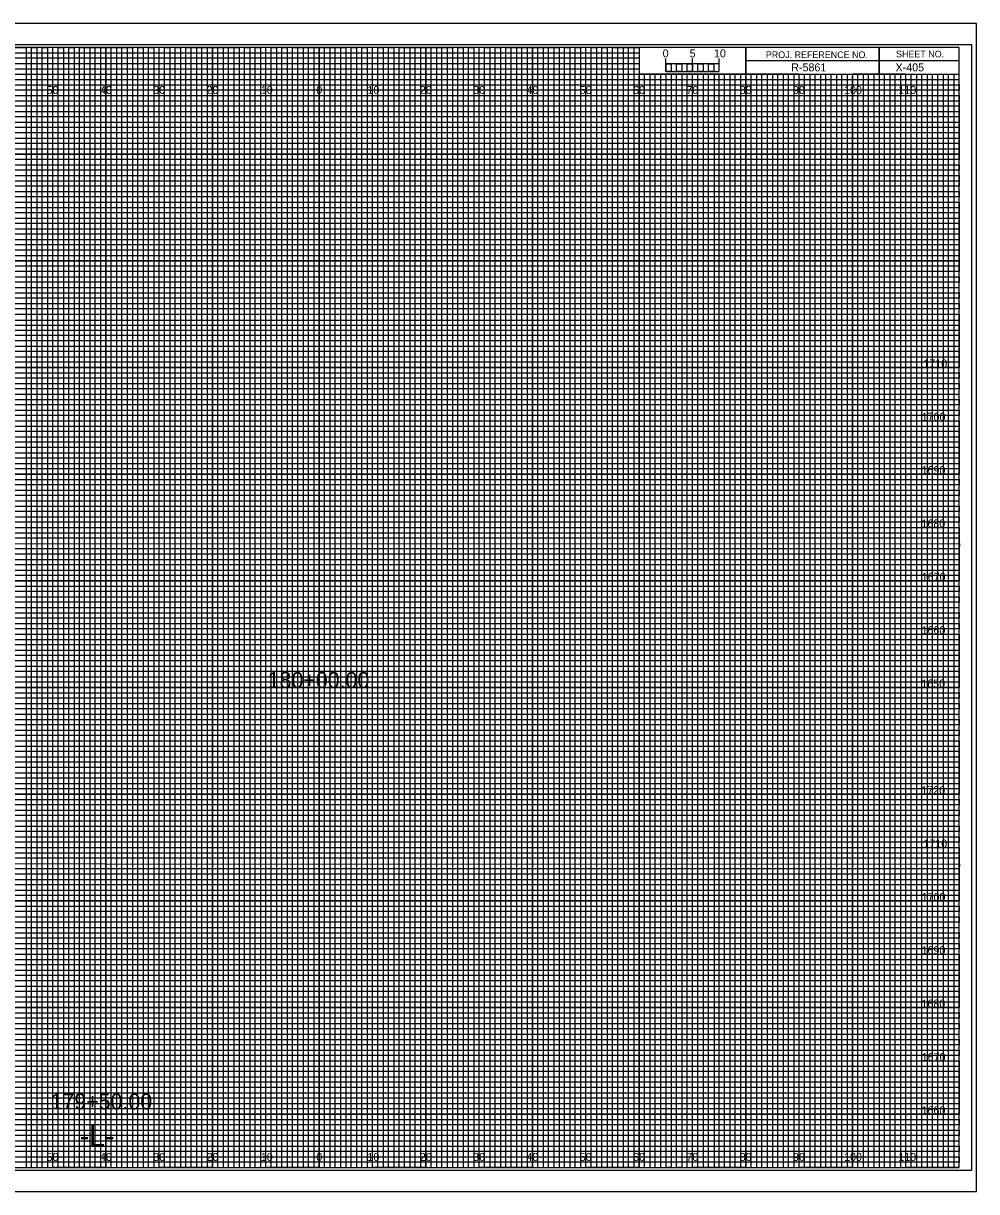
# Model space of a CAD drawing. Extents: x -13 to 323, y -5 to 6154.
# Drawn here: x 144.5 to 323.3, y 215.5 to 434.5 of the extents above; entities that cross this region are included whole.
import ezdxf

# ---------------------------------------------------------------- set-up
doc = ezdxf.new("R2010")
doc.units = 0
for name, color, linetype in [('Exist CMT Ground Line', 7, 'Continuous'), ('Prop Horizontal Alignment', 7, 'Continuous'), ('Prop Retaining Wall', 7, 'Continuous'), ('Prop XS Alignment Label', 7, 'Continuous'), ('Prop XS Bar Scale Labels', 7, 'Continuous'), ('Prop XS DDE', 7, 'Continuous'), ('Prop XS DDE Elevations', 7, 'Continuous'), ('Prop XS DDE Slope Text', 7, 'Continuous'), ('Prop XS Earthwork Shape', 7, 'Continuous'), ('Prop XS Elevation Labels', 7, 'Continuous'), ('Prop XS Project Number', 7, 'Continuous'), ('Prop XS Sheet Number', 7, 'Continuous'), ('Prop XS Station Labels', 7, 'Continuous'), ('Raster_Level_0', 7, 'Continuous'), ('Scratch_Level_3', 7, 'Continuous'), ('Sheet Cutting Line CELL', 7, 'Continuous')]:
    doc.layers.add(name, color=color, linetype=linetype)

msp = doc.modelspace()

# ---------------------------------------------------------------- linework, layer by layer
at = {"layer": 'Exist CMT Ground Line'}
for p, q in [((265, 425.49), (265, 427.9)), ((265, 426.9), (265, 427.9)), ((270, 425.49), (270, 427.9)), ((275, 425.49), (275, 427.9)), ((275, 426.9), (275, 427.9))]:
    msp.add_line(p, q, dxfattribs=at)
for points in [[(275, 426.9), (265, 426.9), (265, 425.49), (275, 425.49)], [(265, 426.9), (266, 426.9), (266, 425.49), (265, 425.49)], [(267, 426.9), (268, 426.9), (268, 425.49), (267, 425.49)], [(269, 426.9), (270, 426.9), (270, 425.49), (269, 425.49)], [(271, 426.9), (272, 426.9), (272, 425.49), (271, 425.49)], [(273, 426.9), (274, 426.9), (274, 425.49), (273, 425.49)]]:
    msp.add_lwpolyline(points, close=True, dxfattribs=at)
at = {"layer": 'Prop Retaining Wall'}
for p, q in [((0, 429), (260, 429)), ((260, 427.98), (0, 427.98)), ((260, 429), (260, 427.98)), ((0, 427), (260, 427)), ((260, 425.89), (0, 425.89)), ((260, 427), (260, 425.89)), ((0, 424), (320, 424))]:
    msp.add_line(p, q, dxfattribs=at)
for points in [[(0, 423), (270, 423), (320, 423), (320, 422), (0, 422)], [(0, 421), (320, 421), (320, 419), (0, 419)], [(0, 418), (320, 418), (320, 417), (0, 416.98)], [(0, 416), (320, 416), (320, 414), (0, 414)], [(0, 413), (320, 413), (320, 412), (0, 412)], [(0, 411), (320, 411), (320, 409), (0, 409)], [(0, 408), (320, 408), (320, 407), (0, 407)], [(0, 406), (320, 406), (320, 404), (0, 404)], [(0, 403), (320, 403), (320, 402), (0, 402)], [(0, 401), (320, 401), (320, 399), (0, 399)], [(0, 398), (320, 398), (320, 397), (0, 397)], [(0, 396), (320, 396), (320, 393.95), (320, 393), (320, 392), (0, 392)], [(0, 394), (320, 394), (320, 393), (0, 393)], [(0, 391), (320, 391), (320, 389), (0, 389.03)], [(0, 389.03), (320, 389), (320, 388), (0, 388)], [(0, 387), (320, 387), (320, 386), (0, 386)], [(0, 384), (320, 384), (320, 383), (0, 383)], [(0, 382), (320, 382), (320, 381), (0, 381)], [(-0.07, 378.89), (320, 378.89), (320, 377.88), (-0.07, 377.88)], [(0, 377), (320, 377), (320, 376), (0, 376)], [(0, 374), (320, 374), (320, 373), (0, 373)], [(0, 372), (320, 372), (320, 371), (0, 371)], [(0, 369), (320, 369), (320, 368), (0, 368)], [(0, 367), (320, 367), (320, 366), (0, 366)], [(0, 364), (320, 364), (320, 363), (0, 363)], [(0, 362), (320, 362), (320, 361), (0, 361)], [(0, 359), (320, 359), (319.99, 357.98), (0, 358)], [(0, 357), (320, 357), (320, 356), (0, 356)], [(0, 354), (320, 354), (320, 353), (0, 353)], [(0, 352), (320, 352), (320, 351), (0, 351)], [(0, 349), (320, 349), (320, 348), (0, 348)], [(0, 347), (320, 347), (320, 346), (0, 346)], [(0, 344), (320, 344), (320, 343), (0, 343)], [(0, 342), (320, 342), (320, 341), (0, 341)], [(0, 339), (320, 339), (320, 338), (0, 338)], [(0, 336.99), (320.07, 336.91), (320, 336), (0, 336)], [(0, 334), (320, 334), (320, 333), (0, 333)], [(0, 332), (320, 332), (320, 331), (0, 331)], [(0, 329), (320, 329), (320, 328), (0, 328)], [(0, 327), (320, 327), (320, 326), (0, 326)], [(0, 324), (320, 324), (320, 323), (0, 323)], [(0, 322), (320, 322), (320, 321), (0, 321)], [(0, 319), (320, 319), (320, 318), (0, 318)], [(0, 317), (320, 317), (320, 316), (0, 316)], [(0, 314), (320, 314), (320, 313), (0, 313)], [(0, 312), (320, 312), (320, 311), (0, 311)], [(0, 309), (320, 309), (320, 308), (0, 308)], [(0, 307), (320, 307), (320, 306), (0, 306)], [(0, 304), (320, 304), (320, 303), (0, 303)], [(0, 302), (320, 302), (320, 301), (0, 301)], [(0, 299), (320, 299), (319.99, 297.98), (0, 298)], [(0, 297), (320, 297), (320, 296), (0, 296)], [(0, 294), (320, 294), (320, 293), (0, 293)], [(0, 292), (320, 292), (320, 291), (0, 291)], [(0, 289), (320, 289), (320, 288), (0, 288)], [(0, 287), (320, 287), (320, 286), (0, 286)], [(0, 284), (320, 284), (320, 283), (0, 283)], [(0, 282), (320, 282), (320, 281), (0, 281)], [(0, 279), (320, 279), (320, 278), (0, 278)], [(0, 276.99), (320.07, 276.91), (320, 276), (0, 276)], [(0, 274), (320, 274), (320, 273), (0, 273)], [(0, 272), (320, 272), (320, 271), (0, 271)], [(0, 269), (320, 269), (320, 268), (0, 268)], [(0, 267), (320, 267), (320, 266), (0, 266)], [(0, 264), (320, 264), (320, 263), (0, 263)], [(0, 262), (320, 262), (320, 261), (0, 261)], [(0, 259), (320, 259), (320, 258), (0, 258)], [(0, 257), (320, 257), (320, 256), (0, 256)], [(0, 254), (320, 254), (320, 253), (0, 253)], [(0, 252), (320, 252), (320, 251), (0, 251)], [(0, 249), (320, 249), (320, 248), (0, 248)], [(0, 247), (320, 247), (320, 246), (0, 246)], [(0, 244), (320, 244), (320, 243), (0, 243)], [(0, 242), (320, 242), (320, 241), (0, 241)], [(0, 239), (320, 239), (320, 238), (0, 238)], [(0, 237), (320, 237), (320, 236), (0, 236)], [(0, 234), (320, 234), (320, 233), (0, 233)], [(0, 232), (320, 232), (320, 231), (0, 231)], [(0, 229), (320, 229), (320, 228), (0, 228)], [(0, 227), (320, 227), (320, 226), (0, 226)], [(0, 224), (320, 224), (320, 223), (0, 223)], [(0, 222), (320, 222), (320, 221), (0, 221)]]:
    msp.add_lwpolyline(points, dxfattribs=at)
at = {"layer": 'Prop XS Alignment Label'}
for p, q in [((305, 430), (305, 425)), ((305, 425), (305, 430)), ((280, 427.5), (280, 425)), ((320, 427.49), (280, 427.49)), ((280, 425), (320, 425))]:
    msp.add_line(p, q, dxfattribs=at)
for points in [[(320, 430), (0, 430), (0, 220), (320, 220)], [(280, 430), (260, 430), (260, 425.03), (280, 425.03)], [(320, 430), (280, 430), (280, 425), (320, 425)]]:
    msp.add_lwpolyline(points, close=True, dxfattribs=at)
at = {"layer": 'Prop XS DDE'}
msp.add_lwpolyline([(-13.4, 215.5), (323.3, 215.5), (323.3, 434.5), (-13.4, 434.5)], close=True, dxfattribs=at)
at = {"layer": 'Prop XS DDE Elevations'}
for p, q in [((150, 220), (150, 430)), ((160, 220), (160, 430)), ((170, 220), (170, 430)), ((180, 220), (180, 430)), ((190, 220), (190, 430)), ((200, 220), (200, 430)), ((210, 220), (210, 430)), ((220, 220), (220, 430)), ((230, 220), (230, 430)), ((240, 220), (240, 430)), ((250, 220), (250, 430)), ((260, 220), (260, 424.69)), ((270, 220), (270, 424.69)), ((280, 220), (280, 424.69)), ((290, 220), (290, 424.69)), ((300, 220), (300, 424.69)), ((310, 220), (310, 424.69)), ((0, 420), (320, 420)), ((0, 410), (320, 410)), ((0, 400), (320, 400)), ((0, 390), (320, 390)), ((0, 380), (320, 380)), ((0, 370), (320, 370)), ((0, 360), (320, 360)), ((0, 350), (320, 350)), ((0, 340), (320, 340)), ((0, 330), (320, 330)), ((0, 320), (320, 320)), ((0, 310), (320, 310)), ((0, 300), (320, 300)), ((0, 290), (320, 290)), ((0, 280), (320, 280)), ((0, 270), (320, 270)), ((0, 260), (320, 260)), ((0, 250), (320, 250)), ((0, 240), (320, 240)), ((0, 230), (320, 230))]:
    msp.add_line(p, q, dxfattribs=at)
at = {"layer": 'Prop XS DDE Slope Text'}
msp.add_lwpolyline([(-10.8, 219.5), (322.4, 219.5), (322.4, 430.5), (-10.8, 430.5)], close=True, dxfattribs=at)
at = {"layer": 'Prop XS Earthwork Shape'}
for p, q in [((150, 430), (140, 430)), ((150, 220), (150, 430)), ((170, 430), (160, 430)), ((160, 430), (160, 220)), ((170, 220), (170, 430)), ((190, 430), (180, 430)), ((180, 430), (180, 220)), ((190, 220), (190, 430)), ((210, 430), (200, 430)), ((200, 430), (200, 220)), ((210, 220), (210, 430)), ((230, 430), (220, 430)), ((220, 430), (220, 220)), ((230, 220), (230, 430)), ((250, 430), (240, 430)), ((240, 430), (240, 220)), ((250, 220), (250, 430)), ((260, 430), (260, 220)), ((270, 220), (270, 425)), ((290, 425), (280, 425)), ((280, 425), (280, 220)), ((290, 220), (290, 425)), ((310, 425), (300, 425)), ((300, 425), (300, 220)), ((310, 220), (310, 425)), ((160, 220), (150, 220)), ((180, 220), (170, 220)), ((200, 220), (190, 220)), ((220, 220), (210, 220)), ((240, 220), (230, 220)), ((260, 220), (250, 220)), ((280, 220), (270, 220)), ((300, 220), (290, 220)), ((320, 220), (310, 220)), ((320, 220), (320, 220))]:
    msp.add_line(p, q, dxfattribs=at)
for points in [[(0, 420), (320, 420), (320, 410), (0, 410)], [(0, 400), (320, 400), (320, 390), (0, 390)], [(0, 380), (320, 380), (320, 370), (0, 370)], [(0, 360), (320, 360), (320, 350), (0, 350)], [(0, 340), (320, 340), (320, 330), (0, 330)], [(0, 320), (320, 320), (320, 310), (0, 310)], [(0, 300), (320, 300), (320, 290), (0, 290)], [(0, 280), (320, 280), (320, 270), (0, 270)], [(0, 260), (320, 260), (320, 250), (0, 250)], [(0, 240), (320, 240), (320, 230), (0, 230)]]:
    msp.add_lwpolyline(points, dxfattribs=at)
at = {"layer": 'Prop XS Elevation Labels'}
for p, q in [((267, 425), (266.01, 425)), ((266.01, 425), (266.01, 220)), ((267, 220), (267, 425)), ((269, 425), (268, 425)), ((268, 425), (268, 220)), ((269, 220), (269, 425)), ((266.01, 220), (265, 220)), ((268, 220), (267, 220))]:
    msp.add_line(p, q, dxfattribs=at)
for points in [[(145, 220), (146, 220), (146, 430), (147, 430), (147, 220)], [(147, 220), (148, 220), (148, 430), (149, 430), (149, 220)], [(150, 220), (151, 220), (151, 430), (152, 430), (152, 220)], [(152, 220), (153, 220), (153, 430), (154, 430), (154, 220)], [(155, 220), (156, 220), (156, 430), (157, 430), (157, 220)], [(157, 220), (158, 220), (158, 430), (159, 430), (159, 220)], [(160, 220), (161, 220), (161, 430), (162, 430), (162, 220)], [(162, 220), (163, 220), (163, 430), (164, 430), (164, 220)], [(165, 220), (166, 220), (166, 430), (167, 430), (167, 220)], [(167, 220), (168, 220), (168, 430), (169, 430), (169, 220)], [(170, 220), (171, 220), (171, 430), (172, 430), (172, 220)], [(172, 220), (173, 220), (173, 430), (174, 430), (174, 220)], [(175, 220), (176, 220), (176, 430), (177, 430), (177, 220)], [(177, 220), (178, 220), (178, 430), (179, 430), (179, 220)], [(180, 220), (181, 220), (181, 430), (182, 430), (182, 220)], [(182, 220), (183, 220), (183, 430), (184, 430), (184, 220)], [(185, 220), (186, 220), (186, 430), (187, 430), (187, 220)], [(187, 220), (188, 220), (188, 430), (189, 430), (189, 220)], [(190, 220), (191, 220), (191, 430), (192, 430), (192, 220)], [(192, 220), (193, 220), (193, 430), (194, 430), (194, 220)], [(195, 220), (196, 220), (196, 430), (197, 430), (197, 220)], [(197, 220), (198, 220), (198, 430), (199, 430), (199, 220)], [(200, 220), (201, 220), (201, 430), (202, 430), (202, 220)], [(202, 220), (203, 220), (203, 430), (204, 430), (204, 220)], [(205, 220), (206, 220), (206, 430), (207, 430), (207, 220)], [(207, 220), (208, 220), (208, 430), (209, 430), (209, 220)], [(210, 220), (211, 220), (211, 430), (212, 430), (212, 220)], [(212, 220), (213, 220), (213, 430), (214, 430), (214, 220)], [(215, 220), (216, 220), (216, 430), (217, 430), (217, 220)], [(217, 220), (218, 220), (218, 430), (219, 430), (219, 220)], [(220, 220), (221, 220), (221, 430), (222, 430), (222, 220)], [(222, 220), (223, 220), (223, 430), (224, 430), (224, 220)], [(225, 220), (226, 220), (226, 430), (227, 430), (227, 220)], [(227, 220), (228, 220), (228, 430), (229, 430), (229, 220)], [(230, 220), (231, 220), (231, 430), (232, 430), (232, 220)], [(232, 220), (233, 220), (233, 430), (234, 430), (234, 220)], [(235, 220), (236, 220), (236, 430), (237, 430), (237, 220)], [(237, 220), (238, 220), (238, 430), (239, 430), (239, 220)], [(240, 220), (241, 220), (241, 430), (242, 430), (242, 220)], [(242, 220), (243, 220), (243, 430), (244, 430), (244, 220)], [(245, 220), (246, 220), (246, 430), (247, 430), (247, 220)], [(247, 220), (248, 220), (248, 430), (249, 430), (249, 220)], [(250, 220), (251, 220), (251, 430), (252, 430), (252, 220)], [(252, 220), (253, 220), (253, 430), (254, 430), (254, 220)], [(255, 220), (256, 220), (256, 430), (257, 430), (257, 220)], [(257, 220), (258, 220), (258, 430), (259, 430), (259, 220)], [(260, 220), (261, 220), (261, 425), (262.02, 425), (262.02, 220)], [(262, 220), (263, 220), (263, 425), (263.99, 425), (263.99, 220)], [(270, 220), (270.98, 220), (270.98, 425), (272, 425), (272, 220)], [(272, 220), (273, 220), (273, 425), (274.05, 425), (274.05, 220)], [(275, 220), (276, 220), (276, 425), (277, 425), (277, 220)], [(277, 220), (278, 220), (278, 425), (279, 425), (279, 220)], [(280, 220), (281, 220), (281, 425), (282, 425), (282, 220)], [(282, 220), (283, 220), (283, 425), (284, 425), (284, 220)], [(285, 220), (286, 220), (286, 425), (287, 425), (287, 220)], [(287, 220), (288, 220), (288, 425), (289, 425), (289, 220)], [(290, 220), (291, 220), (291, 425), (292, 425), (292, 220)], [(292, 220), (293, 220), (293, 425), (294, 425), (294, 220)], [(295, 220), (296, 220), (296, 425), (297, 425), (297, 220)], [(297, 220), (298, 220), (298, 425), (299, 425), (299, 220)], [(300, 220), (301, 220), (301, 425), (302, 425), (302, 220)], [(302, 220), (303, 220), (303, 425), (304, 425), (304, 220)], [(305, 220), (306, 220), (306, 425), (307, 425), (307, 220)], [(307, 220), (308, 220), (308, 425), (309, 425), (309, 220)], [(310, 220), (311, 220), (311, 425), (312, 425), (312, 220)], [(312, 220), (313, 220), (313, 425), (314, 425), (314, 220)], [(315, 220), (316, 220), (316, 425), (317, 425), (317, 220)], [(317, 220), (318, 220), (318, 425), (319, 425), (319, 220)]]:
    msp.add_lwpolyline(points, dxfattribs=at)
at = {"layer": 'Prop XS Station Labels'}
for points in [[(135, 430), (145, 430), (145, 220), (155, 220), (155, 430), (165, 430), (165, 220), (175, 220), (175, 430), (185, 430), (185, 220), (195, 220), (195, 430), (205, 430), (205, 220), (215, 220), (215, 430), (225, 430), (225, 220), (235, 220), (235, 430), (245, 430), (245, 220), (255, 220), (255, 430), (259.93, 430), (260, 430), (260, 425), (264.99, 425), (264.99, 220), (275, 220), (275, 425), (285, 425), (285, 220), (295, 220), (295, 425), (305, 425), (305, 220), (315, 220), (315, 425)], [(0, 425), (275, 425)], [(0, 405), (320, 405), (320, 415), (0, 415)], [(0, 385), (320, 385), (320, 395), (0, 395)], [(0, 365), (320, 365), (320, 375), (0, 375)], [(0, 345), (320, 345), (320, 355), (0, 355)], [(0, 325), (320, 325), (320, 335), (0, 335)], [(0, 305), (320, 305), (320, 315), (0, 315)], [(0, 285), (320, 285), (320, 295), (0, 295)], [(0, 265), (320, 265), (320, 275), (0, 275)], [(0, 245), (320, 245), (320, 255), (0, 255)], [(0, 225), (320, 225), (320, 235), (0, 235)]]:
    msp.add_lwpolyline(points, dxfattribs=at)
at = {"layer": 'Sheet Cutting Line CELL'}
for p, q in [((323.3, 434.5), (-13.4, 434.5)), ((-13.4, 215.5), (323.3, 215.5))]:
    msp.add_line(p, q, dxfattribs=at)

# ---------------------------------------------------------------- texts
at = {"layer": 'Exist CMT Ground Line'}
msp.add_text('0', height=1.5, dxfattribs=at).set_placement((264.41, 428.12))
at = {"layer": 'Prop Horizontal Alignment'}
for s, p in [('180+00.00', (190.32, 309.9)), ('179+50.00', (149.59, 230.9))]:
    msp.add_text(s, height=3, dxfattribs=at).set_placement(p)
at = {"layer": 'Prop XS Alignment Label'}
for s, height, p in [('PROJ. REFERENCE NO.', 1.25, (283.77, 427.99)), ('SHEET NO.', 1.25, (308.19, 428.12)), ('-L-', 4, (155.06, 224))]:
    msp.add_text(s, height=height, dxfattribs=at).set_placement(p)
at = {"layer": 'Prop XS Bar Scale Labels'}
for s, p in [('5', (269.47, 428.12)), ('10', (274.04, 428.12))]:
    msp.add_text(s, height=1.5, dxfattribs=at).set_placement(p)
at = {"layer": 'Prop XS Project Number'}
msp.add_text('R-5861', height=1.5, dxfattribs=at).set_placement((288.53, 425.5))
at = {"layer": 'Prop XS Sheet Number'}
msp.add_text('X-405', height=1.5, dxfattribs=at).set_placement((308.09, 425.5))
at = {"layer": 'Raster_Level_0'}
for s, p in [('50', (148.86, 421.25)), ('40', (158.86, 421.25)), ('30', (168.86, 421.25)), ('20', (178.86, 421.25)), ('10', (189.04, 421.25)), ('0', (199.45, 421.25)), ('0', (199.45, 421.25)), ('10', (209.04, 421.25)), ('20', (218.86, 421.25)), ('30', (228.86, 421.25)), ('40', (238.86, 421.25)), ('50', (248.86, 421.25)), ('60', (258.86, 421.25)), ('70', (268.86, 421.25)), ('80', (278.86, 421.25)), ('90', (288.86, 421.25)), ('100', (298.44, 421.25)), ('110', (308.62, 421.25)), ('50', (148.86, 221.25)), ('40', (158.86, 221.25)), ('30', (168.86, 221.25)), ('20', (178.86, 221.25)), ('10', (189.04, 221.25)), ('0', (199.45, 221.25)), ('0', (199.45, 221.25)), ('10', (209.04, 221.25)), ('20', (218.86, 221.25)), ('30', (228.86, 221.25)), ('40', (238.86, 221.25)), ('50', (248.86, 221.25)), ('60', (258.86, 221.25)), ('70', (268.86, 221.25)), ('80', (278.86, 221.25)), ('90', (288.86, 221.25)), ('100', (298.44, 221.25)), ('110', (308.62, 221.25))]:
    msp.add_text(s, height=1.5, dxfattribs=at).set_placement(p)
at = {"layer": 'Scratch_Level_3'}
for s, p in [('1710', (313.31, 370)), ('1700', (312.98, 360)), ('1690', (312.97, 350)), ('1680', (312.95, 340)), ('1670', (313, 330)), ('1660', (312.97, 320)), ('1650', (312.92, 310)), ('1720', (312.93, 290)), ('1710', (313.31, 280)), ('1700', (312.98, 270)), ('1690', (312.97, 260)), ('1680', (312.95, 250)), ('1670', (313, 240)), ('1660', (312.97, 230))]:
    msp.add_text(s, height=1.5, dxfattribs=at).set_placement(p)

doc.saveas('drawing.dxf')
